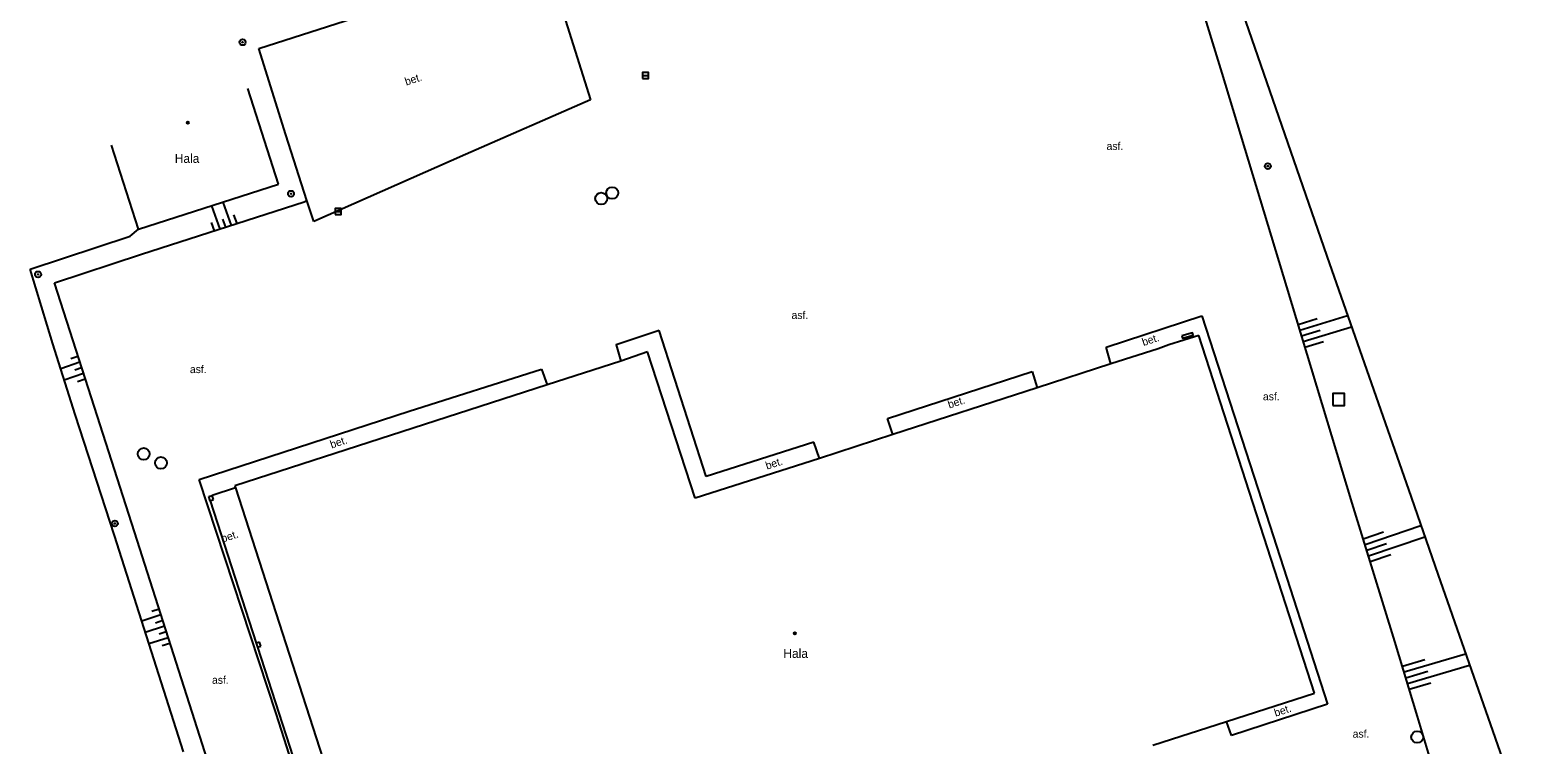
# Model space of a CAD drawing. Extents: x -539244 to -537359, y -1183785 to -1181851.
# Drawn here: x -538086.4 to -537960, y -1182333 to -1182273.2 of the extents above; entities that cross this region are included whole.
import ezdxf

# ---------------------------------------------------------------- set-up
doc = ezdxf.new("R2010")
doc.units = 0
for name, color, linetype in [('Vrstva 10', 7, 'Continuous'), ('Vrstva 15', 7, 'Continuous'), ('Vrstva 24', 7, 'Continuous'), ('Vrstva 25', 7, 'Continuous'), ('Vrstva 26', 7, 'Continuous'), ('Vrstva 27', 7, 'Continuous'), ('Vrstva 39', 7, 'Continuous'), ('Vrstva 40', 7, 'Continuous'), ('Vrstva 41', 7, 'Continuous'), ('Vrstva 5', 7, 'Continuous'), ('Vrstva 6', 7, 'Continuous'), ('Vrstva 7', 7, 'Continuous')]:
    doc.layers.add(name, color=color, linetype=linetype)

msp = doc.modelspace()

# ---------------------------------------------------------------- linework, layer by layer
at = {"layer": 'Vrstva 10'}
for p, q in [((-537986.51, -1182276.751), (-537994.881, -1182249.32)), ((-538067.24, -1182274.68), (-538043.231, -1182266.982)), ((-538043.231, -1182266.982), (-538039.431, -1182278.981)), ((-538064.981, -1182281.911), (-538067.24, -1182274.68)), ((-537981.092, -1182294.66), (-537986.51, -1182276.751)), ((-538039.431, -1182278.981), (-538049.927, -1182283.573)), ((-538063.204, -1182287.427), (-538064.981, -1182281.911)), ((-538049.927, -1182283.573), (-538062.636, -1182289.191)), ((-538077.069, -1182291.931), (-538063.43, -1182287.531)), ((-538063.43, -1182287.531), (-538063.204, -1182287.427)), ((-538062.636, -1182289.191), (-538063.204, -1182287.427)), ((-538084.373, -1182294.324), (-538077.069, -1182291.931)), ((-538081.018, -1182304.749), (-538084.373, -1182294.324)), ((-537975.598, -1182312.779), (-537981.092, -1182294.66)), ((-537996.235, -1182299.726), (-537988.208, -1182297.088)), ((-537988.208, -1182297.088), (-537982.519, -1182314.67)), ((-538029.759, -1182310.564), (-538033.696, -1182298.324)), ((-537995.834, -1182301.118), (-537996.235, -1182299.726)), ((-538054.629, -1182305.09), (-538043.539, -1182301.554)), ((-538043.539, -1182301.554), (-538043.069, -1182302.887)), ((-538014.541, -1182305.69), (-538002.438, -1182301.763)), ((-538002.438, -1182301.763), (-538002.001, -1182303.128)), ((-538077.664, -1182315.198), (-538081.018, -1182304.749)), ((-538072.233, -1182310.811), (-538054.629, -1182305.09)), ((-538014.089, -1182307.023), (-538014.541, -1182305.69)), ((-538020.722, -1182307.689), (-538029.759, -1182310.564)), ((-538020.242, -1182309.041), (-538020.722, -1182307.689)), ((-538065.796, -1182330.429), (-538072.233, -1182310.811)), ((-537972.022, -1182324.371), (-537975.598, -1182312.779)), ((-537982.519, -1182314.67), (-537977.659, -1182329.629)), ((-538071.97, -1182333.021), (-538077.664, -1182315.198)), ((-537970.141, -1182330.677), (-537972.022, -1182324.371)), ((-537977.659, -1182329.629), (-537985.728, -1182332.252)), ((-538057.723, -1182355.55), (-538065.796, -1182330.429)), ((-537985.728, -1182332.252), (-537986.142, -1182331.088)), ((-537968.795, -1182335.126), (-537970.141, -1182330.677)), ((-538065.539, -1182352.99), (-538071.97, -1182333.021))]:
    msp.add_line(p, q, dxfattribs=at)
msp.add_lwpolyline([(-538033.696, -1182298.324), (-538037.289, -1182299.514), (-538036.901, -1182300.882)], dxfattribs=at)
at = {"layer": 'Vrstva 15'}
for p, q in [((-538071.216, -1182287.864), (-538070.517, -1182289.817)), ((-538070.262, -1182287.559), (-538069.564, -1182289.51)), ((-538071.239, -1182289.282), (-538070.992, -1182289.971)), ((-538070.277, -1182289.001), (-538070.04, -1182289.663)), ((-538069.352, -1182288.62), (-538069.088, -1182289.356)), ((-537980.138, -1182297.806), (-537978.525, -1182297.312)), ((-537979.993, -1182298.284), (-537975.999, -1182297.061)), ((-537979.848, -1182298.762), (-537978.296, -1182298.287)), ((-537979.703, -1182299.241), (-537975.668, -1182298.005)), ((-537979.558, -1182299.719), (-537978.004, -1182299.243)), ((-538083.843, -1182301.5), (-538082.243, -1182300.943)), ((-538083.004, -1182300.678), (-538082.396, -1182300.467)), ((-538083.541, -1182302.453), (-538081.937, -1182301.894)), ((-538082.662, -1182301.618), (-538082.09, -1182301.419)), ((-538082.445, -1182302.601), (-538081.783, -1182302.371)), ((-537974.528, -1182316.248), (-537969.843, -1182314.665)), ((-537974.675, -1182315.771), (-537972.991, -1182315.202)), ((-537974.38, -1182316.726), (-537972.717, -1182316.164)), ((-537974.233, -1182317.205), (-537969.516, -1182315.611)), ((-537974.085, -1182317.682), (-537972.367, -1182317.101)), ((-538077.057, -1182322.654), (-538075.45, -1182322.129)), ((-538076.2, -1182321.848), (-538075.602, -1182321.653)), ((-538075.909, -1182322.806), (-538075.297, -1182322.606)), ((-538076.751, -1182323.606), (-538075.145, -1182323.081)), ((-538075.588, -1182323.752), (-538074.993, -1182323.558)), ((-538076.445, -1182324.559), (-538074.841, -1182324.035)), ((-538075.333, -1182324.721), (-538074.689, -1182324.511)), ((-537971.4, -1182326.457), (-537969.512, -1182325.901)), ((-537971.257, -1182326.936), (-537966.099, -1182325.415)), ((-537970.971, -1182327.895), (-537965.768, -1182326.361)), ((-537971.114, -1182327.416), (-537969.27, -1182326.872)), ((-537970.828, -1182328.374), (-537969.018, -1182327.84))]:
    msp.add_line(p, q, dxfattribs=at)
at = {"layer": 'Vrstva 24'}
msp.add_lwpolyline([(-537989.887, -1182298.757), (-537989.833, -1182298.95), (-537988.944, -1182298.701), (-537988.998, -1182298.508), (-537989.887, -1182298.757)], dxfattribs=at)
at = {"layer": 'Vrstva 25'}
for centre, radius in [((-538068.601, -1182274.168), 0.25), ((-538068.601, -1182274.168), 0.0303), ((-537982.677, -1182284.545), 0.25), ((-537982.677, -1182284.545), 0.0303), ((-538064.541, -1182286.861), 0.25), ((-538064.541, -1182286.861), 0.0303), ((-538085.739, -1182293.618), 0.25), ((-538085.739, -1182293.618), 0.0303), ((-538079.303, -1182314.489), 0.25), ((-538079.303, -1182314.489), 0.0303)]:
    msp.add_circle(centre, radius, dxfattribs=at)
at = {"layer": 'Vrstva 26'}
msp.add_lwpolyline([(-537977.239, -1182304.599), (-537976.239, -1182304.599), (-537976.239, -1182303.599), (-537977.239, -1182303.599)], close=True, dxfattribs=at)
at = {"layer": 'Vrstva 27'}
for p, q in [((-538035.077, -1182276.957), (-538034.577, -1182276.957)), ((-538060.831, -1182288.355), (-538060.331, -1182288.355))]:
    msp.add_line(p, q, dxfattribs=at)
for points in [[(-538035.077, -1182277.207), (-538034.577, -1182277.207), (-538034.577, -1182276.707), (-538035.077, -1182276.707)], [(-538060.831, -1182288.605), (-538060.331, -1182288.605), (-538060.331, -1182288.105), (-538060.831, -1182288.105)]]:
    msp.add_lwpolyline(points, close=True, dxfattribs=at)
for centre in [(-538038.538, -1182287.262), (-538037.623, -1182286.797), (-538076.889, -1182308.667), (-538075.438, -1182309.416), (-537970.151, -1182332.387)]:
    msp.add_circle(centre, 0.5, dxfattribs=at)
at = {"layer": 'Vrstva 39'}
for centre, radius in [((-538073.183, -1182280.899), 0.09), ((-538073.183, -1182280.899), 0.0398), ((-538022.314, -1182323.697), 0.09), ((-538022.314, -1182323.697), 0.0398)]:
    msp.add_circle(centre, radius, dxfattribs=at)
at = {"layer": 'Vrstva 5'}
for p, q in [((-538065.599, -1182286.071), (-538068.165, -1182278.036)), ((-538077.335, -1182289.817), (-538079.581, -1182282.78)), ((-538077.335, -1182289.817), (-538065.599, -1182286.071)), ((-537991.851, -1182299.845), (-537995.834, -1182301.118)), ((-537988.45, -1182298.74), (-537990.96, -1182299.519)), ((-537978.75, -1182328.71), (-537988.45, -1182298.74)), ((-538034.66, -1182300.12), (-538036.901, -1182300.882)), ((-538030.67, -1182312.37), (-538034.66, -1182300.12)), ((-538043.069, -1182302.887), (-538069.26, -1182311.35)), ((-538002.001, -1182303.128), (-538014.089, -1182307.023)), ((-538020.242, -1182309.041), (-538030.67, -1182312.37)), ((-538071.437, -1182312.242), (-538071.153, -1182312.145)), ((-538071.32, -1182312.584), (-538071.437, -1182312.242)), ((-538071.32, -1182312.584), (-538071.036, -1182312.487)), ((-538071.32, -1182312.584), (-538067.469, -1182324.514)), ((-538069.206, -1182311.516), (-538071.153, -1182312.145)), ((-538071.036, -1182312.487), (-538071.153, -1182312.145)), ((-538069.26, -1182311.35), (-538069.206, -1182311.516)), ((-538069.206, -1182311.516), (-538055.67, -1182353.406)), ((-538067.182, -1182324.425), (-538067.469, -1182324.514)), ((-538067.469, -1182324.514), (-538067.363, -1182324.856)), ((-538067.363, -1182324.856), (-538067.076, -1182324.767)), ((-538067.363, -1182324.856), (-538057.986, -1182353.761)), ((-538067.076, -1182324.767), (-538067.182, -1182324.425)), ((-537986.142, -1182331.088), (-537978.75, -1182328.71))]:
    msp.add_line(p, q, dxfattribs=at)
at = {"layer": 'Vrstva 6'}
for p, q in [((-537990.96, -1182299.519), (-537991.851, -1182299.845)), ((-538036.901, -1182300.882), (-538043.069, -1182302.887)), ((-537995.834, -1182301.118), (-538002.001, -1182303.128)), ((-538014.089, -1182307.023), (-538020.242, -1182309.041)), ((-537992.312, -1182333.065), (-537986.142, -1182331.088))]:
    msp.add_line(p, q, dxfattribs=at)
at = {"layer": 'Vrstva 7'}
for p, q in [((-537992.701, -1182248.807), (-537977.518, -1182292.726)), ((-538078.014, -1182290.41), (-538077.335, -1182289.817)), ((-538086.403, -1182293.192), (-538078.014, -1182290.41)), ((-538084.491, -1182299.45), (-538086.403, -1182293.192)), ((-537977.518, -1182292.726), (-537970.883, -1182311.656)), ((-538082.623, -1182305.357), (-538084.491, -1182299.45)), ((-538079.347, -1182315.513), (-538082.623, -1182305.357)), ((-537970.883, -1182311.656), (-537968.436, -1182318.736)), ((-538073.539, -1182333.62), (-538079.347, -1182315.513)), ((-537968.436, -1182318.736), (-537960.043, -1182342.726))]:
    msp.add_line(p, q, dxfattribs=at)

# ---------------------------------------------------------------- texts
at = {"layer": 'Vrstva 40'}
for p in [(-538054.883, -1182277.801), (-537993.099, -1182299.628), (-538009.372, -1182304.861), (-538061.142, -1182308.21), (-538024.648, -1182309.986), (-538070.27, -1182316.092), (-537982.023, -1182330.692)]:
    msp.add_text('bet.', height=0.65, rotation=17.91462, dxfattribs=at).set_placement(p)
for p in [(-537996.188, -1182283.191), (-538022.59, -1182297.355), (-538073.011, -1182301.891), (-537983.08, -1182304.17), (-538071.161, -1182327.928), (-537975.561, -1182332.444)]:
    msp.add_text('asf.', height=0.65, dxfattribs=at).set_placement(p)
at = {"layer": 'Vrstva 41'}
for p in [(-538074.28, -1182284.277), (-538023.277, -1182325.756)]:
    msp.add_text('Hala', height=0.75, dxfattribs=at).set_placement(p)

doc.saveas('drawing.dxf')
